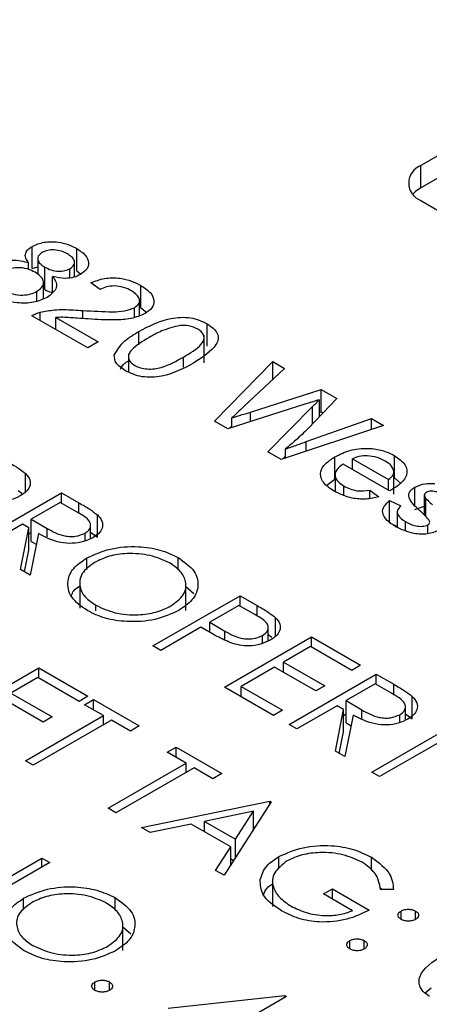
# Model space of a CAD drawing. Header units: inches. Extents: x 1880 to 2363, y -453 to -54.
# Tile 388 of 656: x 2069.403 to 2069.702, y -269.862 to -269.141. Entities that reach past the tile are written whole.
import ezdxf

# ---------------------------------------------------------------- set-up
doc = ezdxf.new("R2010")
doc.units = ezdxf.units.IN
doc.header["$LTSCALE"] = 0.5
doc.header["$MEASUREMENT"] = 0
doc.layers.add('DSS-M-S', color=53, linetype='Continuous')

msp = doc.modelspace()

# ---------------------------------------------------------------- linework, layer by layer
at = {"layer": 'DSS-M-S', "linetype": 'Continuous', "lineweight": 25}
for p, q in [((2069.88065, -269.14148), (2069.69582, -269.24818)), ((2069.88065, -269.15781), (2069.69582, -269.26451)), ((2069.69582, -269.26451), (2069.69582, -269.24818)), ((2069.69582, -269.26451), (2069.69191, -269.26726)), ((2069.69191, -269.26726), (2069.68999, -269.26916)), ((2069.69582, -269.27381), (2069.9736, -269.43417)), ((2069.41185, -269.32363), (2069.41185, -269.3073)), ((2069.44436, -269.32524), (2069.44436, -269.30891)), ((2069.4092, -269.32427), (2069.4092, -269.31933)), ((2069.41185, -269.32363), (2069.41588, -269.32226)), ((2069.41588, -269.31635), (2069.41588, -269.32764)), ((2069.42113, -269.33887), (2069.42113, -269.32253)), ((2069.4427, -269.32972), (2069.4427, -269.31906)), ((2069.42674, -269.34066), (2069.42674, -269.32945)), ((2069.43941, -269.33031), (2069.43941, -269.32366)), ((2069.44436, -269.32524), (2069.44746, -269.32765)), ((2069.42005, -269.34559), (2069.42005, -269.33377)), ((2069.46146, -269.33884), (2069.45466, -269.33404)), ((2069.49133, -269.35235), (2069.49133, -269.33602)), ((2069.41526, -269.34729), (2069.41526, -269.34022)), ((2069.48663, -269.35918), (2069.48663, -269.35222)), ((2069.49021, -269.35794), (2069.49021, -269.34717)), ((2069.4524, -269.38158), (2069.4116, -269.35803)), ((2069.41766, -269.36153), (2069.41766, -269.35552)), ((2069.42899, -269.35935), (2069.45995, -269.37722)), ((2069.42899, -269.36807), (2069.42899, -269.35935)), ((2069.44892, -269.36017), (2069.44892, -269.35426)), ((2069.49133, -269.35235), (2069.49546, -269.35553)), ((2069.53965, -269.38025), (2069.53965, -269.36392)), ((2069.48977, -269.3794), (2069.48977, -269.3696)), ((2069.53742, -269.39261), (2069.53742, -269.3722)), ((2069.45995, -269.37722), (2069.4524, -269.38158)), ((2069.48219, -269.38591), (2069.48219, -269.39915)), ((2069.52228, -269.39576), (2069.52228, -269.38834)), ((2069.54517, -269.43513), (2069.58762, -269.39161)), ((2069.58762, -269.39161), (2069.59623, -269.39658)), ((2069.58762, -269.40468), (2069.58762, -269.39161)), ((2069.59623, -269.39658), (2069.56674, -269.42435)), ((2069.57132, -269.42854), (2069.6231, -269.41209)), ((2069.6231, -269.41209), (2069.63457, -269.41871)), ((2069.6231, -269.42842), (2069.6231, -269.41209)), ((2069.6118, -269.42263), (2069.55486, -269.44073)), ((2069.63457, -269.41871), (2069.61344, -269.44064)), ((2069.62168, -269.43209), (2069.62168, -269.41949)), ((2069.57132, -269.4355), (2069.57132, -269.42854)), ((2069.58406, -269.45759), (2069.6167, -269.42453)), ((2069.6167, -269.43726), (2069.6167, -269.42453)), ((2069.62168, -269.42887), (2069.6231, -269.42842)), ((2069.6231, -269.42842), (2069.62446, -269.42921)), ((2069.55486, -269.44073), (2069.54517, -269.43513)), ((2069.55599, -269.44037), (2069.55771, -269.4386)), ((2069.55771, -269.43982), (2069.55771, -269.43287)), ((2069.66846, -269.43828), (2069.59385, -269.46324)), ((2069.61213, -269.45019), (2069.65984, -269.4333)), ((2069.65984, -269.4333), (2069.66846, -269.43828)), ((2069.65984, -269.44116), (2069.65984, -269.4333)), ((2069.61213, -269.45712), (2069.61213, -269.45019)), ((2069.59385, -269.46324), (2069.58406, -269.45759)), ((2069.597, -269.46218), (2069.597, -269.45554)), ((2069.59498, -269.46286), (2069.597, -269.46082)), ((2069.63296, -269.47771), (2069.63296, -269.46138)), ((2069.67296, -269.48623), (2069.639, -269.46662)), ((2069.64579, -269.4627), (2069.67224, -269.47796)), ((2069.64579, -269.47055), (2069.64579, -269.4627)), ((2069.67666, -269.47679), (2069.67666, -269.46046)), ((2069.40699, -269.487), (2069.40699, -269.47353)), ((2069.63321, -269.4744), (2069.63321, -269.4867)), ((2069.67617, -269.48852), (2069.67617, -269.47219)), ((2069.62716, -269.482), (2069.63296, -269.47771)), ((2069.67224, -269.48581), (2069.67224, -269.47796)), ((2069.67666, -269.47679), (2069.68108, -269.48067)), ((2069.36955, -269.52429), (2069.43319, -269.48755)), ((2069.40153, -269.48585), (2069.40424, -269.48784)), ((2069.43319, -269.48755), (2069.44592, -269.4949)), ((2069.43319, -269.49509), (2069.43319, -269.48755)), ((2069.63947, -269.48909), (2069.63947, -269.4826)), ((2069.65854, -269.48576), (2069.6652, -269.49047)), ((2069.65854, -269.49165), (2069.65854, -269.48576)), ((2069.69148, -269.49656), (2069.69148, -269.48343)), ((2069.69844, -269.50386), (2069.69844, -269.48917)), ((2069.43237, -269.49462), (2069.41116, -269.50686)), ((2069.4443, -269.5015), (2069.43237, -269.49462)), ((2069.44592, -269.50274), (2069.44592, -269.4949)), ((2069.67299, -269.49323), (2069.6813, -269.49715)), ((2069.67299, -269.50956), (2069.67299, -269.49323)), ((2069.69954, -269.50502), (2069.69954, -269.49179)), ((2069.67852, -269.50166), (2069.67852, -269.51282)), ((2069.69148, -269.49976), (2069.69844, -269.49752)), ((2069.40463, -269.51063), (2069.37526, -269.52759)), ((2069.40927, -269.51331), (2069.40463, -269.51063)), ((2069.41116, -269.50686), (2069.42272, -269.51364)), ((2069.41116, -269.52319), (2069.41116, -269.50686)), ((2069.45947, -269.52006), (2069.45947, -269.50373)), ((2069.67299, -269.50956), (2069.67852, -269.51217)), ((2069.68459, -269.51504), (2069.68459, -269.50865)), ((2069.40328, -269.54376), (2069.40927, -269.51331)), ((2069.40927, -269.52964), (2069.40927, -269.51331)), ((2069.40927, -269.51769), (2069.41116, -269.5166)), ((2069.41633, -269.51739), (2069.41034, -269.54784)), ((2069.42272, -269.51994), (2069.42272, -269.51364)), ((2069.45045, -269.52284), (2069.45045, -269.51715)), ((2069.4545, -269.52114), (2069.4545, -269.5114)), ((2069.4545, -269.51648), (2069.45947, -269.52006)), ((2069.70103, -269.51753), (2069.70103, -269.51106)), ((2069.41116, -269.52319), (2069.41477, -269.52531)), ((2069.40616, -269.54543), (2069.40927, -269.52964)), ((2069.45167, -269.54379), (2069.45167, -269.53528)), ((2069.51845, -269.54387), (2069.51845, -269.53489)), ((2069.41034, -269.54784), (2069.40328, -269.54376)), ((2069.44655, -269.55156), (2069.44655, -269.57198)), ((2069.52419, -269.57368), (2069.52419, -269.55326)), ((2069.52419, -269.55622), (2069.52999, -269.56126)), ((2069.50009, -269.59965), (2069.56373, -269.56291)), ((2069.56373, -269.56291), (2069.57621, -269.57012)), ((2069.56373, -269.57045), (2069.56373, -269.56291)), ((2069.45835, -269.57401), (2069.45835, -269.5699)), ((2069.56291, -269.56998), (2069.5417, -269.58222)), ((2069.57455, -269.5767), (2069.56291, -269.56998)), ((2069.57621, -269.57799), (2069.57621, -269.57012)), ((2069.5417, -269.58222), (2069.5527, -269.58874)), ((2069.5417, -269.58972), (2069.5417, -269.58222)), ((2069.58975, -269.59251), (2069.58975, -269.57904)), ((2069.53517, -269.58599), (2069.5058, -269.60295)), ((2069.53972, -269.58862), (2069.53517, -269.58599)), ((2069.5527, -269.59536), (2069.5527, -269.58874)), ((2069.58429, -269.59602), (2069.58429, -269.58615)), ((2069.55231, -269.62979), (2069.61595, -269.59306)), ((2069.58008, -269.5978), (2069.58008, -269.59209)), ((2069.58429, -269.59135), (2069.587, -269.59335)), ((2069.61595, -269.59306), (2069.65184, -269.61378)), ((2069.61595, -269.60059), (2069.61595, -269.59306)), ((2069.5058, -269.60295), (2069.50009, -269.59965)), ((2069.61513, -269.60012), (2069.59555, -269.61143)), ((2069.64532, -269.61755), (2069.61513, -269.60012)), ((2069.59555, -269.61143), (2069.62574, -269.62885)), ((2069.59555, -269.61896), (2069.59555, -269.61143)), ((2069.35302, -269.65252), (2069.41666, -269.61578)), ((2069.41666, -269.61578), (2069.45256, -269.63651)), ((2069.41666, -269.62332), (2069.41666, -269.61578)), ((2069.58902, -269.61519), (2069.56454, -269.62932)), ((2069.61921, -269.63262), (2069.58902, -269.61519)), ((2069.65184, -269.61378), (2069.64532, -269.61755)), ((2069.41585, -269.62285), (2069.39627, -269.63415)), ((2069.44604, -269.64027), (2069.41585, -269.62285)), ((2069.59963, -269.65711), (2069.66327, -269.62037)), ((2069.66327, -269.62037), (2069.676, -269.62773)), ((2069.66327, -269.62791), (2069.66327, -269.62037)), ((2069.58821, -269.65052), (2069.55231, -269.62979)), ((2069.56454, -269.62932), (2069.59473, -269.64675)), ((2069.56454, -269.63686), (2069.56454, -269.62932)), ((2069.62574, -269.62885), (2069.61921, -269.63262)), ((2069.66245, -269.62744), (2069.64124, -269.63969)), ((2069.67438, -269.63433), (2069.66245, -269.62744)), ((2069.676, -269.63557), (2069.676, -269.62773)), ((2069.41993, -269.65535), (2069.38974, -269.63792)), ((2069.39627, -269.63415), (2069.42645, -269.65158)), ((2069.45256, -269.63651), (2069.44604, -269.64027)), ((2069.45012, -269.64263), (2069.45664, -269.63886)), ((2069.45664, -269.63886), (2069.49009, -269.65817)), ((2069.45664, -269.6464), (2069.45664, -269.63886)), ((2069.64124, -269.63969), (2069.6528, -269.64646)), ((2069.64124, -269.65602), (2069.64124, -269.63969)), ((2069.68955, -269.65288), (2069.68955, -269.63655)), ((2069.46399, -269.65064), (2069.45012, -269.64263)), ((2069.59473, -269.64675), (2069.58821, -269.65052)), ((2069.63471, -269.64345), (2069.60534, -269.66041)), ((2069.63336, -269.67659), (2069.63935, -269.64613)), ((2069.63935, -269.64613), (2069.63471, -269.64345)), ((2069.63935, -269.66246), (2069.63935, -269.64613)), ((2069.6528, -269.65276), (2069.6528, -269.64646)), ((2069.68458, -269.65397), (2069.68458, -269.64422)), ((2069.40687, -269.68361), (2069.46399, -269.65064)), ((2069.4697, -269.65393), (2069.41258, -269.6869)), ((2069.42645, -269.65158), (2069.41993, -269.65535)), ((2069.46399, -269.65723), (2069.46399, -269.65064)), ((2069.48357, -269.66194), (2069.4697, -269.65393)), ((2069.63935, -269.65051), (2069.64124, -269.64942)), ((2069.64641, -269.65021), (2069.64042, -269.68066)), ((2069.68053, -269.65566), (2069.68053, -269.64997)), ((2069.68458, -269.6493), (2069.68955, -269.65288)), ((2069.49009, -269.65817), (2069.48357, -269.66194)), ((2069.60534, -269.66041), (2069.59963, -269.65711)), ((2069.64124, -269.65602), (2069.64485, -269.65814)), ((2069.66, -269.69197), (2069.71712, -269.659)), ((2069.63625, -269.67825), (2069.63935, -269.66246)), ((2069.72283, -269.66229), (2069.66572, -269.69526)), ((2069.51049, -269.67748), (2069.51702, -269.67372)), ((2069.51702, -269.67372), (2069.55047, -269.69303)), ((2069.51702, -269.68125), (2069.51702, -269.67372)), ((2069.41258, -269.6869), (2069.40687, -269.68361)), ((2069.52436, -269.68549), (2069.51049, -269.67748)), ((2069.64042, -269.68066), (2069.63336, -269.67659)), ((2069.46725, -269.71846), (2069.52436, -269.68549)), ((2069.53007, -269.68879), (2069.47296, -269.72176)), ((2069.52436, -269.69208), (2069.52436, -269.68549)), ((2069.54394, -269.69679), (2069.53007, -269.68879)), ((2069.55047, -269.69303), (2069.54394, -269.69679)), ((2069.66572, -269.69526), (2069.66, -269.69197)), ((2069.47296, -269.72176), (2069.46725, -269.71846)), ((2069.49173, -269.73259), (2069.58555, -269.71328)), ((2069.58637, -269.71375), (2069.5521, -269.76745)), ((2069.58555, -269.71328), (2069.58637, -269.71375)), ((2069.58555, -269.71503), (2069.58555, -269.71328)), ((2069.57349, -269.72064), (2069.53766, -269.72802)), ((2069.5604, -269.74115), (2069.57349, -269.72064)), ((2069.57349, -269.73393), (2069.57349, -269.72064)), ((2069.49796, -269.73619), (2069.49173, -269.73259)), ((2069.52803, -269.73), (2069.49796, -269.73619)), ((2069.55688, -269.74665), (2069.52803, -269.73)), ((2069.53766, -269.73556), (2069.53766, -269.72802)), ((2069.53766, -269.72802), (2069.5604, -269.74115)), ((2069.57349, -269.73209), (2069.57484, -269.73182)), ((2069.5604, -269.75444), (2069.5604, -269.74115)), ((2069.54589, -269.76386), (2069.55688, -269.74665)), ((2069.55688, -269.75995), (2069.55688, -269.74665)), ((2069.36882, -269.78376), (2069.41891, -269.75485)), ((2069.41891, -269.75485), (2069.42462, -269.75814)), ((2069.41891, -269.76144), (2069.41891, -269.75485)), ((2069.55688, -269.75545), (2069.55898, -269.75666)), ((2069.59211, -269.76278), (2069.59211, -269.75377)), ((2069.65976, -269.76378), (2069.65976, -269.75424)), ((2069.42462, -269.75814), (2069.36098, -269.79488)), ((2069.5521, -269.76745), (2069.54589, -269.76386)), ((2069.58749, -269.76997), (2069.58749, -269.79039)), ((2069.66575, -269.77616), (2069.66753, -269.77783)), ((2069.40557, -269.79272), (2069.40557, -269.78421)), ((2069.47235, -269.79279), (2069.47235, -269.78381)), ((2069.62472, -269.7811), (2069.63124, -269.77734)), ((2069.64593, -269.79335), (2069.62472, -269.7811)), ((2069.63124, -269.77734), (2069.65817, -269.79288)), ((2069.63124, -269.78487), (2069.63124, -269.77734)), ((2069.67586, -269.77795), (2069.66633, -269.77781)), ((2069.68142, -269.79971), (2069.68142, -269.79359)), ((2069.69203, -269.79971), (2069.69203, -269.79359)), ((2069.47809, -269.8226), (2069.47809, -269.80219)), ((2069.47809, -269.80514), (2069.48389, -269.81019)), ((2069.64389, -269.82138), (2069.64389, -269.81525)), ((2069.6545, -269.82138), (2069.6545, -269.81525)), ((2069.45766, -269.85164), (2069.45766, -269.84551)), ((2069.46827, -269.85164), (2069.46827, -269.84551)), ((2069.5111, -269.86459), (2069.59643, -269.85544)), ((2069.59759, -269.85611), (2069.55353, -269.88155)), ((2069.59643, -269.85544), (2069.59759, -269.85611)), ((2069.59643, -269.85678), (2069.59643, -269.85544)), ((2069.69894, -269.85344), (2069.70351, -269.84971))]:
    msp.add_line(p, q, dxfattribs=at)
msp.add_arc((2069.70068, -269.261), 0.0137, 110.78342, 249.21658, dxfattribs=at)
for points, knots in [([(2069.4092, -269.31933), (2069.40838, -269.3182), (2069.40674, -269.31595), (2069.40665, -269.31246), (2069.40856, -269.30947), (2069.41075, -269.30802), (2069.41185, -269.3073)], [0, 0, 0, 0, 0.280294, 0.55956, 0.779662, 1, 1, 1, 1]), ([(2069.41185, -269.3073), (2069.41462, -269.3061), (2069.42016, -269.3037), (2069.43018, -269.30384), (2069.43836, -269.30579), (2069.44236, -269.30787), (2069.44436, -269.30891)], [0, 0, 0, 0, 0.278776, 0.558282, 0.778912, 1, 1, 1, 1]), ([(2069.44436, -269.30891), (2069.44664, -269.31042), (2069.4512, -269.31344), (2069.45352, -269.31898), (2069.45231, -269.32421), (2069.44888, -269.32667), (2069.44717, -269.3279)], [0, 0, 0, 0, 0.2805809, 0.5601184, 0.7801452, 1, 1, 1, 1]), ([(2069.41937, -269.31168), (2069.41813, -269.3126), (2069.41566, -269.31444), (2069.41578, -269.31784), (2069.41795, -269.32054), (2069.42007, -269.32187), (2069.42113, -269.32253)], [0, 0, 0, 0, 0.27915, 0.558055, 0.778735, 1, 1, 1, 1]), ([(2069.43767, -269.31289), (2069.43623, -269.31215), (2069.43335, -269.31066), (2069.42807, -269.30977), (2069.42299, -269.31006), (2069.42058, -269.31114), (2069.41937, -269.31168)], [0, 0, 0, 0, 0.280884, 0.560471, 0.780458, 1, 1, 1, 1]), ([(2069.43941, -269.32366), (2069.4406, -269.32274), (2069.44296, -269.3209), (2069.44281, -269.31756), (2069.44078, -269.31488), (2069.4387, -269.31355), (2069.43767, -269.31289)], [0, 0, 0, 0, 0.27867, 0.55815, 0.778855, 1, 1, 1, 1]), ([(2069.38287, -269.32141), (2069.38492, -269.32039), (2069.38902, -269.31834), (2069.39652, -269.31722), (2069.40351, -269.31766), (2069.4073, -269.31877), (2069.4092, -269.31933)], [0, 0, 0, 0, 0.280169, 0.559474, 0.779526, 1, 1, 1, 1]), ([(2069.41406, -269.3263), (2069.41218, -269.32536), (2069.40842, -269.32348), (2069.40141, -269.32271), (2069.39506, -269.32352), (2069.39207, -269.32497), (2069.39057, -269.32569)], [0, 0, 0, 0, 0.28049, 0.5596121, 0.7797018, 1, 1, 1, 1]), ([(2069.42113, -269.32253), (2069.42257, -269.32328), (2069.42545, -269.32478), (2069.43074, -269.32568), (2069.43583, -269.32531), (2069.43822, -269.32421), (2069.43941, -269.32366)], [0, 0, 0, 0, 0.280874, 0.560177, 0.780144, 1, 1, 1, 1]), ([(2069.41526, -269.34022), (2069.41686, -269.33906), (2069.42005, -269.33674), (2069.42035, -269.33245), (2069.41805, -269.32889), (2069.41539, -269.32716), (2069.41406, -269.3263)], [0, 0, 0, 0, 0.279497, 0.558753, 0.779074, 1, 1, 1, 1]), ([(2069.42674, -269.32945), (2069.42778, -269.33088), (2069.42987, -269.33373), (2069.42956, -269.33947), (2069.4253, -269.34268), (2069.42271, -269.34464)], [0, 0, 0, 0, 0.281323, 0.561878, 1, 1, 1, 1]), ([(2069.44717, -269.3279), (2069.44558, -269.32867), (2069.44239, -269.3302), (2069.43488, -269.33117), (2069.42982, -269.3301), (2069.42674, -269.32945)], [0, 0, 0, 0, 0.280591, 0.56074, 1, 1, 1, 1]), ([(2069.45466, -269.33404), (2069.45786, -269.33277), (2069.46423, -269.33023), (2069.47549, -269.33015), (2069.4846, -269.33251), (2069.48908, -269.33485), (2069.49133, -269.33602)], [0, 0, 0, 0, 0.279981, 0.558569, 0.77901, 1, 1, 1, 1]), ([(2069.48436, -269.33985), (2069.48254, -269.33892), (2069.4789, -269.33707), (2069.47217, -269.336), (2069.46586, -269.33671), (2069.46293, -269.33813), (2069.46146, -269.33884)], [0, 0, 0, 0, 0.280717, 0.560108, 0.779741, 1, 1, 1, 1]), ([(2069.49133, -269.33602), (2069.49381, -269.33765), (2069.49877, -269.3409), (2069.50139, -269.3469), (2069.4999, -269.35254), (2069.49617, -269.35519), (2069.4943, -269.35652)], [0, 0, 0, 0, 0.280704, 0.560061, 0.78001, 1, 1, 1, 1]), ([(2069.42271, -269.34464), (2069.41953, -269.34606), (2069.41316, -269.3489), (2069.40153, -269.34906), (2069.39181, -269.34703), (2069.38713, -269.34463), (2069.38478, -269.34342)], [0, 0, 0, 0, 0.279182, 0.558674, 0.779103, 1, 1, 1, 1]), ([(2069.39164, -269.33953), (2069.39353, -269.34048), (2069.3973, -269.34238), (2069.40434, -269.34323), (2069.41075, -269.34241), (2069.41376, -269.34095), (2069.41526, -269.34022)], [0, 0, 0, 0, 0.280544, 0.559583, 0.779608, 1, 1, 1, 1]), ([(2069.42113, -269.33887), (2069.4225, -269.33971), (2069.42405, -269.34065), (2069.42615, -269.34098), (2069.42638, -269.34101)], [0, 0, 0, 0, 0.8889797, 1, 1, 1, 1]), ([(2069.48663, -269.35222), (2069.48796, -269.35116), (2069.49061, -269.34903), (2069.4902, -269.3441), (2069.48657, -269.34146), (2069.48436, -269.33985)], [0, 0, 0, 0, 0.279497, 0.560357, 1, 1, 1, 1]), ([(2069.44892, -269.35426), (2069.4561, -269.35469), (2069.46611, -269.35529), (2069.4794, -269.35498), (2069.48423, -269.35314), (2069.48663, -269.35222)], [0, 0, 0, 0, 0.56157, 0.781771, 1, 1, 1, 1]), ([(2069.4116, -269.35803), (2069.41262, -269.35747), (2069.41444, -269.35647), (2069.41668, -269.35581), (2069.41766, -269.35552)], [0, 0, 0, 0, 0.559888, 1, 1, 1, 1]), ([(2069.41766, -269.35552), (2069.42107, -269.35483), (2069.4267, -269.3537), (2069.435, -269.35352), (2069.44198, -269.35374), (2069.4466, -269.35409), (2069.44892, -269.35426)], [0, 0, 0, 0, 0.339296, 0.559447, 0.779697, 1, 1, 1, 1]), ([(2069.45275, -269.36044), (2069.45007, -269.36025), (2069.44564, -269.35992), (2069.43948, -269.35951), (2069.43424, -269.35914), (2069.43074, -269.35928), (2069.42899, -269.35935)], [0, 0, 0, 0, 0.340087, 0.560143, 0.780159, 1, 1, 1, 1]), ([(2069.4943, -269.35652), (2069.49098, -269.35791), (2069.48432, -269.36072), (2069.46943, -269.36146), (2069.45908, -269.36083), (2069.45275, -269.36044)], [0, 0, 0, 0, 0.278437, 0.558627, 1, 1, 1, 1]), ([(2069.48977, -269.3696), (2069.49701, -269.36574), (2069.50607, -269.36091), (2069.52024, -269.35905), (2069.53006, -269.35948), (2069.53582, -269.36215), (2069.53965, -269.36392)], [0, 0, 0, 0, 0.4998369, 0.6254941, 0.7509601, 1, 1, 1, 1]), ([(2069.52012, -269.36515), (2069.51535, -269.36634), (2069.5068, -269.36847), (2069.50025, -269.37227), (2069.49735, -269.37395)], [0, 0, 0, 0, 0.55774, 1, 1, 1, 1]), ([(2069.53277, -269.3678), (2069.53068, -269.36684), (2069.52694, -269.36512), (2069.52221, -269.36514), (2069.52012, -269.36515)], [0, 0, 0, 0, 0.558886, 1, 1, 1, 1]), ([(2069.53965, -269.36392), (2069.54269, -269.36613), (2069.54726, -269.36946), (2069.5482, -269.37513), (2069.54451, -269.38325), (2069.53634, -269.38851), (2069.52981, -269.39272)], [0, 0, 0, 0, 0.249304, 0.374731, 0.500442, 1, 1, 1, 1]), ([(2069.4717, -269.38704), (2069.47383, -269.38335), (2069.47765, -269.37675), (2069.48605, -269.37179), (2069.48977, -269.3696)], [0, 0, 0, 0, 0.55786, 1, 1, 1, 1]), ([(2069.52228, -269.38834), (2069.52721, -269.38544), (2069.53339, -269.3818), (2069.53742, -269.37615), (2069.53757, -269.3731), (2069.5362, -269.37011), (2069.53391, -269.36857), (2069.53277, -269.3678)], [0, 0, 0, 0, 0.500025, 0.625124, 0.750185, 0.875021, 1, 1, 1, 1]), ([(2069.49735, -269.37395), (2069.49243, -269.37684), (2069.48628, -269.38047), (2069.48215, -269.38609), (2069.48207, -269.38914), (2069.48338, -269.39213), (2069.48564, -269.39367), (2069.48677, -269.39445)], [0, 0, 0, 0, 0.5000428, 0.6251453, 0.7501671, 0.8750828, 1, 1, 1, 1]), ([(2069.47997, -269.39837), (2069.47723, -269.39653), (2069.47234, -269.39323), (2069.47189, -269.38893), (2069.4717, -269.38704)], [0, 0, 0, 0, 0.559942, 1, 1, 1, 1]), ([(2069.47625, -269.39724), (2069.4771, -269.39568), (2069.47837, -269.39336), (2069.48124, -269.39161), (2069.48219, -269.39103)], [0, 0, 0, 0, 0.669189, 1, 1, 1, 1]), ([(2069.52981, -269.39272), (2069.52257, -269.39658), (2069.51352, -269.40141), (2069.49936, -269.40325), (2069.48954, -269.40282), (2069.4838, -269.40015), (2069.47997, -269.39837)], [0, 0, 0, 0, 0.4997948, 0.6254512, 0.7509263, 1, 1, 1, 1]), ([(2069.48677, -269.39445), (2069.48811, -269.3951), (2069.4908, -269.39639), (2069.49597, -269.39716), (2069.50125, -269.39709), (2069.511, -269.39474), (2069.51726, -269.39118), (2069.52228, -269.38834)], [0, 0, 0, 0, 0.124885, 0.249788, 0.374806, 0.499938, 1, 1, 1, 1]), ([(2069.56674, -269.42435), (2069.56506, -269.42594), (2069.56205, -269.42878), (2069.55904, -269.43162), (2069.55771, -269.43287)], [0, 0, 0, 0, 0.56, 1, 1, 1, 1]), ([(2069.62168, -269.41949), (2069.61984, -269.42008), (2069.61655, -269.42113), (2069.61325, -269.42217), (2069.6118, -269.42263)], [0, 0, 0, 0, 0.56, 1, 1, 1, 1]), ([(2069.6167, -269.42453), (2069.61763, -269.42359), (2069.61929, -269.42191), (2069.62095, -269.42023), (2069.62168, -269.41949)], [0, 0, 0, 0, 0.560001, 1, 1, 1, 1]), ([(2069.55771, -269.43287), (2069.56026, -269.43206), (2069.5648, -269.43063), (2069.56933, -269.42918), (2069.57132, -269.42854)], [0, 0, 0, 0, 0.560005, 1, 1, 1, 1]), ([(2069.61344, -269.44064), (2069.6105, -269.44347), (2069.60525, -269.44852), (2069.59952, -269.4534), (2069.597, -269.45554)], [0, 0, 0, 0, 0.560002, 1, 1, 1, 1]), ([(2069.597, -269.45554), (2069.59982, -269.45454), (2069.60487, -269.45276), (2069.60991, -269.45097), (2069.61213, -269.45019)], [0, 0, 0, 0, 0.5599996, 1, 1, 1, 1]), ([(2069.63296, -269.46138), (2069.63646, -269.45961), (2069.64343, -269.45608), (2069.65659, -269.45459), (2069.66836, -269.45635), (2069.67389, -269.45909), (2069.67666, -269.46046)], [0, 0, 0, 0, 0.280597, 0.559451, 0.779463, 1, 1, 1, 1]), ([(2069.39345, -269.46461), (2069.39618, -269.46618), (2069.40105, -269.46897), (2069.40517, -269.47214), (2069.40699, -269.47353)], [0, 0, 0, 0, 0.560314, 1, 1, 1, 1]), ([(2069.63253, -269.48644), (2069.62952, -269.4844), (2069.62353, -269.48033), (2069.6217, -269.47262), (2069.62573, -269.46606), (2069.63055, -269.46294), (2069.63296, -269.46138)], [0, 0, 0, 0, 0.280208, 0.558984, 0.779113, 1, 1, 1, 1]), ([(2069.639, -269.46662), (2069.63723, -269.46796), (2069.6337, -269.47063), (2069.63274, -269.47544), (2069.635, -269.47961), (2069.63798, -269.4816), (2069.63947, -269.4826)], [0, 0, 0, 0, 0.280354, 0.559223, 0.779415, 1, 1, 1, 1]), ([(2069.66984, -269.46437), (2069.66794, -269.46342), (2069.66414, -269.46152), (2069.65727, -269.46039), (2069.65067, -269.46073), (2069.64742, -269.46204), (2069.64579, -269.4627)], [0, 0, 0, 0, 0.28047, 0.560158, 0.779934, 1, 1, 1, 1]), ([(2069.67617, -269.47219), (2069.67569, -269.47053), (2069.67484, -269.46757), (2069.67137, -269.46535), (2069.66984, -269.46437)], [0, 0, 0, 0, 0.558503, 1, 1, 1, 1]), ([(2069.67666, -269.46046), (2069.67954, -269.4625), (2069.68529, -269.46658), (2069.6863, -269.47421), (2069.68206, -269.48056), (2069.67731, -269.4836), (2069.67493, -269.48513)], [0, 0, 0, 0, 0.279698, 0.558756, 0.779024, 1, 1, 1, 1]), ([(2069.40699, -269.47353), (2069.40822, -269.47505), (2069.4107, -269.47809), (2069.41039, -269.48288), (2069.40761, -269.48692), (2069.40458, -269.48889), (2069.40306, -269.48987)], [0, 0, 0, 0, 0.2797054, 0.5593809, 0.7795086, 1, 1, 1, 1]), ([(2069.67224, -269.47796), (2069.67347, -269.47699), (2069.67566, -269.47525), (2069.67601, -269.47313), (2069.67617, -269.47219)], [0, 0, 0, 0, 0.560691, 1, 1, 1, 1]), ([(2069.69148, -269.48343), (2069.69392, -269.48239), (2069.69829, -269.48054), (2069.70364, -269.48078), (2069.70601, -269.48089)], [0, 0, 0, 0, 0.5584821, 1, 1, 1, 1]), ([(2069.6652, -269.49047), (2069.66206, -269.49121), (2069.65578, -269.49268), (2069.64332, -269.49169), (2069.63662, -269.48843), (2069.63253, -269.48644)], [0, 0, 0, 0, 0.28029, 0.560429, 1, 1, 1, 1]), ([(2069.63947, -269.4826), (2069.64263, -269.48412), (2069.64827, -269.48685), (2069.6554, -269.48609), (2069.65854, -269.48576)], [0, 0, 0, 0, 0.559998, 1, 1, 1, 1]), ([(2069.67493, -269.48513), (2069.67456, -269.48534), (2069.67391, -269.4857), (2069.67325, -269.48607), (2069.67296, -269.48623)], [0, 0, 0, 0, 0.559999, 1, 1, 1, 1]), ([(2069.69603, -269.50161), (2069.6929, -269.49876), (2069.68899, -269.49519), (2069.68685, -269.49028), (2069.68714, -269.48775), (2069.68864, -269.48534), (2069.69053, -269.48407), (2069.69148, -269.48343)], [0, 0, 0, 0, 0.500317, 0.62533, 0.750235, 0.875084, 1, 1, 1, 1]), ([(2069.6998, -269.48735), (2069.69938, -269.48765), (2069.69864, -269.48819), (2069.6985, -269.48887), (2069.69844, -269.48917)], [0, 0, 0, 0, 0.559003, 1, 1, 1, 1]), ([(2069.69844, -269.48917), (2069.6985, -269.48968), (2069.69861, -269.49059), (2069.69925, -269.49142), (2069.69954, -269.49179)], [0, 0, 0, 0, 0.559249, 1, 1, 1, 1]), ([(2069.71413, -269.48994), (2069.71211, -269.48881), (2069.70908, -269.48711), (2069.70428, -269.4864), (2069.70145, -269.4866), (2069.70035, -269.4871), (2069.6998, -269.48735)], [0, 0, 0, 0, 0.500346, 0.749595, 0.875112, 1, 1, 1, 1]), ([(2069.40306, -269.48987), (2069.40081, -269.49099), (2069.39632, -269.49324), (2069.38802, -269.49434), (2069.38039, -269.49374), (2069.37627, -269.49249), (2069.37421, -269.49186)], [0, 0, 0, 0, 0.280099, 0.559324, 0.779458, 1, 1, 1, 1]), ([(2069.44592, -269.4949), (2069.44863, -269.49646), (2069.45348, -269.49924), (2069.45764, -269.50236), (2069.45947, -269.50373)], [0, 0, 0, 0, 0.56024, 1, 1, 1, 1]), ([(2069.67769, -269.51251), (2069.67533, -269.51102), (2069.67062, -269.50805), (2069.66721, -269.50255), (2069.66868, -269.49729), (2069.67155, -269.49458), (2069.67299, -269.49323)], [0, 0, 0, 0, 0.2807855, 0.5596039, 0.779482, 1, 1, 1, 1]), ([(2069.69954, -269.49179), (2069.70042, -269.49267), (2069.702, -269.49426), (2069.70366, -269.49581), (2069.70439, -269.4965)], [0, 0, 0, 0, 0.559969, 1, 1, 1, 1]), ([(2069.45045, -269.51715), (2069.45131, -269.51657), (2069.45304, -269.51542), (2069.45431, -269.51322), (2069.45468, -269.51094), (2069.45307, -269.50642), (2069.4482, -269.50369), (2069.4443, -269.5015)], [0, 0, 0, 0, 0.125307, 0.250617, 0.375954, 0.501281, 1, 1, 1, 1]), ([(2069.6813, -269.49715), (2069.68024, -269.4982), (2069.67811, -269.5003), (2069.67883, -269.50484), (2069.68241, -269.5072), (2069.68459, -269.50865)], [0, 0, 0, 0, 0.280342, 0.559842, 1, 1, 1, 1]), ([(2069.70176, -269.50746), (2069.70078, -269.50634), (2069.69904, -269.50433), (2069.69695, -269.50244), (2069.69603, -269.50161)], [0, 0, 0, 0, 0.559772, 1, 1, 1, 1]), ([(2069.45947, -269.50373), (2069.46081, -269.50526), (2069.46348, -269.50833), (2069.46339, -269.51323), (2069.46077, -269.51742), (2069.45769, -269.51944), (2069.45615, -269.52045)], [0, 0, 0, 0, 0.279797, 0.5595, 0.779626, 1, 1, 1, 1]), ([(2069.68459, -269.50865), (2069.68694, -269.5099), (2069.69047, -269.51178), (2069.69604, -269.51229), (2069.69919, -269.51193), (2069.70041, -269.51135), (2069.70103, -269.51106)], [0, 0, 0, 0, 0.499387, 0.749068, 0.874806, 1, 1, 1, 1]), ([(2069.70103, -269.51106), (2069.70141, -269.51077), (2069.70219, -269.51021), (2069.70251, -269.50889), (2069.70204, -269.508), (2069.70176, -269.50746)], [0, 0, 0, 0, 0.2797245, 0.5597039, 1, 1, 1, 1]), ([(2069.45615, -269.52045), (2069.45397, -269.52152), (2069.44961, -269.52365), (2069.44112, -269.52492), (2069.4286, -269.52387), (2069.42139, -269.52006), (2069.41633, -269.51739)], [0, 0, 0, 0, 0.18712, 0.373979, 0.560911, 1, 1, 1, 1]), ([(2069.42272, -269.51364), (2069.42664, -269.51589), (2069.43155, -269.5187), (2069.43948, -269.5197), (2069.44493, -269.51947), (2069.44825, -269.51808), (2069.45045, -269.51715)], [0, 0, 0, 0, 0.4998271, 0.6254978, 0.7512079, 1, 1, 1, 1]), ([(2069.70935, -269.51498), (2069.70658, -269.51608), (2069.70102, -269.5183), (2069.68841, -269.51761), (2069.68176, -269.51445), (2069.67769, -269.51251)], [0, 0, 0, 0, 0.27931, 0.559363, 1, 1, 1, 1]), ([(2069.45167, -269.53528), (2069.45717, -269.53279), (2069.46816, -269.5278), (2069.48806, -269.52637), (2069.50572, -269.52887), (2069.5142, -269.53288), (2069.51845, -269.53489)], [0, 0, 0, 0, 0.279731, 0.559327, 0.77968, 1, 1, 1, 1]), ([(2069.5122, -269.53882), (2069.50766, -269.5368), (2069.49858, -269.53276), (2069.4823, -269.53155), (2069.46778, -269.53358), (2069.46087, -269.5369), (2069.45741, -269.53857)], [0, 0, 0, 0, 0.279627, 0.55935, 0.77963, 1, 1, 1, 1]), ([(2069.45205, -269.5738), (2069.44767, -269.57064), (2069.4389, -269.56432), (2069.43692, -269.55279), (2069.44109, -269.54258), (2069.44814, -269.53772), (2069.45167, -269.53528)], [0, 0, 0, 0, 0.279663, 0.559354, 0.779636, 1, 1, 1, 1]), ([(2069.45741, -269.53857), (2069.45388, -269.54116), (2069.44683, -269.54636), (2069.44588, -269.55579), (2069.44968, -269.564), (2069.45546, -269.56794), (2069.45835, -269.5699)], [0, 0, 0, 0, 0.279416, 0.5590765, 0.779478, 1, 1, 1, 1]), ([(2069.51318, -269.57043), (2069.51673, -269.56781), (2069.52384, -269.56258), (2069.52485, -269.55305), (2069.52075, -269.54483), (2069.51505, -269.54082), (2069.5122, -269.53882)], [0, 0, 0, 0, 0.279468, 0.55887, 0.779516, 1, 1, 1, 1]), ([(2069.51845, -269.53489), (2069.52291, -269.53807), (2069.53183, -269.54443), (2069.53395, -269.55608), (2069.52964, -269.56639), (2069.52247, -269.57128), (2069.51888, -269.57373)], [0, 0, 0, 0, 0.279767, 0.559358, 0.779571, 1, 1, 1, 1]), ([(2069.44053, -269.56294), (2069.44092, -269.56167), (2069.44176, -269.55895), (2069.44489, -269.55686), (2069.44655, -269.55576)], [0, 0, 0, 0, 0.469148, 1, 1, 1, 1]), ([(2069.51888, -269.57373), (2069.51338, -269.57626), (2069.50239, -269.58131), (2069.48237, -269.5824), (2069.46468, -269.57995), (2069.45626, -269.57585), (2069.45205, -269.5738)], [0, 0, 0, 0, 0.2796304, 0.5593429, 0.7795972, 1, 1, 1, 1]), ([(2069.45835, -269.5699), (2069.46285, -269.57197), (2069.47185, -269.5761), (2069.48819, -269.57748), (2069.50276, -269.57543), (2069.50971, -269.57209), (2069.51318, -269.57043)], [0, 0, 0, 0, 0.2798297, 0.559389, 0.7796538, 1, 1, 1, 1]), ([(2069.57621, -269.57012), (2069.57894, -269.57168), (2069.58381, -269.57448), (2069.58793, -269.57764), (2069.58975, -269.57904)], [0, 0, 0, 0, 0.560314, 1, 1, 1, 1]), ([(2069.58008, -269.59209), (2069.58162, -269.59087), (2069.58394, -269.58903), (2069.58446, -269.58602), (2069.58319, -269.58157), (2069.57839, -269.57886), (2069.57455, -269.5767)], [0, 0, 0, 0, 0.248969, 0.374729, 0.500383, 1, 1, 1, 1]), ([(2069.58975, -269.57904), (2069.59098, -269.58056), (2069.59345, -269.58359), (2069.59315, -269.58839), (2069.59037, -269.59243), (2069.58734, -269.59439), (2069.58582, -269.59537)], [0, 0, 0, 0, 0.279705, 0.559381, 0.779509, 1, 1, 1, 1]), ([(2069.55697, -269.59737), (2069.55358, -269.59585), (2069.54752, -269.59313), (2069.54211, -269.59), (2069.53972, -269.58862)], [0, 0, 0, 0, 0.559694, 1, 1, 1, 1]), ([(2069.5527, -269.58874), (2069.55657, -269.59098), (2069.5614, -269.59379), (2069.56928, -269.59467), (2069.57465, -269.59439), (2069.57792, -269.59301), (2069.58008, -269.59209)], [0, 0, 0, 0, 0.499721, 0.62535, 0.751083, 1, 1, 1, 1]), ([(2069.58582, -269.59537), (2069.58357, -269.5965), (2069.57908, -269.59874), (2069.57078, -269.59985), (2069.56315, -269.59925), (2069.55903, -269.598), (2069.55697, -269.59737)], [0, 0, 0, 0, 0.280099, 0.559324, 0.779458, 1, 1, 1, 1]), ([(2069.676, -269.62773), (2069.67872, -269.62928), (2069.68356, -269.63206), (2069.68772, -269.63518), (2069.68955, -269.63655)], [0, 0, 0, 0, 0.56024, 1, 1, 1, 1]), ([(2069.68053, -269.64997), (2069.68139, -269.6494), (2069.68312, -269.64824), (2069.68439, -269.64604), (2069.68476, -269.64377), (2069.68315, -269.63924), (2069.67828, -269.63651), (2069.67438, -269.63433)], [0, 0, 0, 0, 0.125307, 0.250617, 0.375954, 0.501281, 1, 1, 1, 1]), ([(2069.68955, -269.63655), (2069.69089, -269.63809), (2069.69356, -269.64115), (2069.69347, -269.64606), (2069.69085, -269.65024), (2069.68777, -269.65227), (2069.68623, -269.65328)], [0, 0, 0, 0, 0.279797, 0.5595, 0.779626, 1, 1, 1, 1]), ([(2069.6528, -269.64646), (2069.65672, -269.64871), (2069.66163, -269.65153), (2069.66956, -269.65252), (2069.67501, -269.65229), (2069.67833, -269.6509), (2069.68053, -269.64997)], [0, 0, 0, 0, 0.499827, 0.625498, 0.751208, 1, 1, 1, 1]), ([(2069.68623, -269.65328), (2069.68405, -269.65434), (2069.67969, -269.65647), (2069.6712, -269.65774), (2069.65868, -269.65669), (2069.65147, -269.65288), (2069.64641, -269.65021)], [0, 0, 0, 0, 0.18712, 0.373979, 0.560911, 1, 1, 1, 1]), ([(2069.59211, -269.75377), (2069.59772, -269.75125), (2069.60895, -269.74622), (2069.62929, -269.74505), (2069.64704, -269.74798), (2069.65552, -269.75215), (2069.65976, -269.75424)], [0, 0, 0, 0, 0.27959, 0.559072, 0.779411, 1, 1, 1, 1]), ([(2069.57847, -269.77065), (2069.57959, -269.7671), (2069.58161, -269.76076), (2069.58889, -269.75591), (2069.59211, -269.75377)], [0, 0, 0, 0, 0.559317, 1, 1, 1, 1]), ([(2069.65304, -269.75789), (2069.64853, -269.75585), (2069.6395, -269.75177), (2069.6233, -269.75027), (2069.60865, -269.75206), (2069.6016, -269.7553), (2069.59807, -269.75692)], [0, 0, 0, 0, 0.279847, 0.559555, 0.779847, 1, 1, 1, 1]), ([(2069.65976, -269.75424), (2069.66506, -269.75817), (2069.67456, -269.76521), (2069.67546, -269.77405), (2069.67586, -269.77795)], [0, 0, 0, 0, 0.558579, 1, 1, 1, 1]), ([(2069.59807, -269.75692), (2069.59452, -269.75973), (2069.5874, -269.76534), (2069.58695, -269.77535), (2069.59187, -269.78384), (2069.59798, -269.78797), (2069.60103, -269.79004)], [0, 0, 0, 0, 0.279061, 0.558584, 0.779236, 1, 1, 1, 1]), ([(2069.66633, -269.77781), (2069.66563, -269.77367), (2069.66438, -269.76627), (2069.65651, -269.76045), (2069.65304, -269.75789)], [0, 0, 0, 0, 0.55984, 1, 1, 1, 1]), ([(2069.40557, -269.78421), (2069.41107, -269.78171), (2069.42206, -269.77673), (2069.44196, -269.7753), (2069.45962, -269.7778), (2069.46811, -269.78181), (2069.47235, -269.78381)], [0, 0, 0, 0, 0.279731, 0.559327, 0.77968, 1, 1, 1, 1]), ([(2069.59401, -269.79352), (2069.5886, -269.78978), (2069.57895, -269.78309), (2069.57861, -269.77445), (2069.57847, -269.77065)], [0, 0, 0, 0, 0.559617, 1, 1, 1, 1]), ([(2069.58097, -269.78191), (2069.58153, -269.78013), (2069.58249, -269.77704), (2069.58601, -269.77469), (2069.58749, -269.77369)], [0, 0, 0, 0, 0.57824, 1, 1, 1, 1]), ([(2069.40596, -269.82273), (2069.40157, -269.81957), (2069.3928, -269.81324), (2069.39082, -269.80172), (2069.39499, -269.79151), (2069.40204, -269.78664), (2069.40557, -269.78421)], [0, 0, 0, 0, 0.279663, 0.559354, 0.779636, 1, 1, 1, 1]), ([(2069.4661, -269.78774), (2069.46156, -269.78572), (2069.45248, -269.78169), (2069.4362, -269.78047), (2069.42168, -269.7825), (2069.41477, -269.78583), (2069.41131, -269.78749)], [0, 0, 0, 0, 0.279627, 0.55935, 0.77963, 1, 1, 1, 1]), ([(2069.47235, -269.78381), (2069.47681, -269.78699), (2069.48574, -269.79335), (2069.48786, -269.805), (2069.48354, -269.81531), (2069.47637, -269.82021), (2069.47278, -269.82266)], [0, 0, 0, 0, 0.279767, 0.559358, 0.779571, 1, 1, 1, 1]), ([(2069.41131, -269.78749), (2069.40779, -269.79009), (2069.40074, -269.79528), (2069.39978, -269.80472), (2069.40358, -269.81293), (2069.40936, -269.81686), (2069.41225, -269.81883)], [0, 0, 0, 0, 0.279416, 0.559077, 0.779478, 1, 1, 1, 1]), ([(2069.46708, -269.81935), (2069.47064, -269.81674), (2069.47774, -269.81151), (2069.47876, -269.80198), (2069.47465, -269.79376), (2069.46895, -269.78975), (2069.4661, -269.78774)], [0, 0, 0, 0, 0.279468, 0.55887, 0.779516, 1, 1, 1, 1]), ([(2069.60103, -269.79004), (2069.60457, -269.79179), (2069.61163, -269.79529), (2069.62442, -269.79721), (2069.63655, -269.79666), (2069.6428, -269.79445), (2069.64593, -269.79335)], [0, 0, 0, 0, 0.280254, 0.559912, 0.779941, 1, 1, 1, 1]), ([(2069.65817, -269.79288), (2069.65297, -269.79543), (2069.6426, -269.80051), (2069.6232, -269.80241), (2069.60608, -269.7996), (2069.59803, -269.79555), (2069.59401, -269.79352)], [0, 0, 0, 0, 0.2803512, 0.5593674, 0.7793709, 1, 1, 1, 1]), ([(2069.68142, -269.79971), (2069.68073, -269.7992), (2069.67935, -269.7982), (2069.67907, -269.79636), (2069.67974, -269.79474), (2069.68086, -269.79397), (2069.68142, -269.79359)], [0, 0, 0, 0, 0.279647, 0.559299, 0.779615, 1, 1, 1, 1]), ([(2069.68142, -269.79359), (2069.6823, -269.79319), (2069.68405, -269.7924), (2069.68722, -269.79224), (2069.69002, -269.79262), (2069.69136, -269.79327), (2069.69203, -269.79359)], [0, 0, 0, 0, 0.279585, 0.559454, 0.779697, 1, 1, 1, 1]), ([(2069.69203, -269.79359), (2069.69272, -269.79409), (2069.69411, -269.7951), (2069.69437, -269.79693), (2069.69373, -269.79856), (2069.6926, -269.79932), (2069.69203, -269.79971)], [0, 0, 0, 0, 0.279602, 0.559212, 0.779475, 1, 1, 1, 1]), ([(2069.69203, -269.79971), (2069.69116, -269.80011), (2069.68941, -269.80092), (2069.68623, -269.80107), (2069.68342, -269.80069), (2069.68209, -269.80004), (2069.68142, -269.79971)], [0, 0, 0, 0, 0.279517, 0.559326, 0.779544, 1, 1, 1, 1]), ([(2069.41225, -269.81883), (2069.41676, -269.8209), (2069.42576, -269.82503), (2069.44209, -269.82641), (2069.45667, -269.82435), (2069.46361, -269.82102), (2069.46708, -269.81935)], [0, 0, 0, 0, 0.2798297, 0.559389, 0.7796538, 1, 1, 1, 1]), ([(2069.64389, -269.82138), (2069.64321, -269.82087), (2069.64184, -269.81986), (2069.64155, -269.81803), (2069.64222, -269.81641), (2069.64333, -269.81564), (2069.64389, -269.81525)], [0, 0, 0, 0, 0.279581, 0.559143, 0.779575, 1, 1, 1, 1]), ([(2069.64389, -269.81525), (2069.64476, -269.81485), (2069.64652, -269.81406), (2069.64969, -269.81389), (2069.65249, -269.81428), (2069.65383, -269.81493), (2069.6545, -269.81525)], [0, 0, 0, 0, 0.279576, 0.559284, 0.779552, 1, 1, 1, 1]), ([(2069.6545, -269.81525), (2069.65519, -269.81576), (2069.65658, -269.81676), (2069.65684, -269.8186), (2069.6562, -269.82022), (2069.65506, -269.82099), (2069.6545, -269.82138)], [0, 0, 0, 0, 0.279602, 0.559212, 0.779475, 1, 1, 1, 1]), ([(2069.47278, -269.82266), (2069.46728, -269.82518), (2069.45629, -269.83024), (2069.43628, -269.83133), (2069.41858, -269.82887), (2069.41017, -269.82478), (2069.40596, -269.82273)], [0, 0, 0, 0, 0.2796304, 0.5593429, 0.7795972, 1, 1, 1, 1]), ([(2069.6545, -269.82138), (2069.65362, -269.82177), (2069.65187, -269.82257), (2069.6487, -269.82273), (2069.6459, -269.82234), (2069.64456, -269.8217), (2069.64389, -269.82138)], [0, 0, 0, 0, 0.279469, 0.559358, 0.779674, 1, 1, 1, 1]), ([(2069.70229, -269.85603), (2069.70058, -269.85487), (2069.69717, -269.85255), (2069.69375, -269.84673), (2069.69608, -269.83573), (2069.70709, -269.82897), (2069.71444, -269.82445)], [0, 0, 0, 0, 0.125551, 0.25109, 0.50025, 1, 1, 1, 1]), ([(2069.45766, -269.85164), (2069.45698, -269.85113), (2069.45561, -269.85012), (2069.45532, -269.84829), (2069.45599, -269.84668), (2069.45711, -269.8459), (2069.45766, -269.84551)], [0, 0, 0, 0, 0.279581, 0.559143, 0.779575, 1, 1, 1, 1]), ([(2069.45766, -269.84551), (2069.45854, -269.84512), (2069.46029, -269.84432), (2069.46346, -269.84415), (2069.46626, -269.84454), (2069.4676, -269.84519), (2069.46827, -269.84551)], [0, 0, 0, 0, 0.279576, 0.559284, 0.779552, 1, 1, 1, 1]), ([(2069.46827, -269.84551), (2069.46896, -269.84602), (2069.47036, -269.84703), (2069.47061, -269.84886), (2069.46997, -269.85048), (2069.46884, -269.85125), (2069.46827, -269.85164)], [0, 0, 0, 0, 0.279602, 0.559212, 0.779475, 1, 1, 1, 1]), ([(2069.46827, -269.85164), (2069.4674, -269.85204), (2069.46565, -269.85283), (2069.46247, -269.85299), (2069.45967, -269.8526), (2069.45833, -269.85196), (2069.45766, -269.85164)], [0, 0, 0, 0, 0.2794691, 0.5593578, 0.7796739, 1, 1, 1, 1])]:
    msp.add_open_spline(points, degree=3, knots=knots, dxfattribs=at)

doc.saveas('drawing.dxf')
